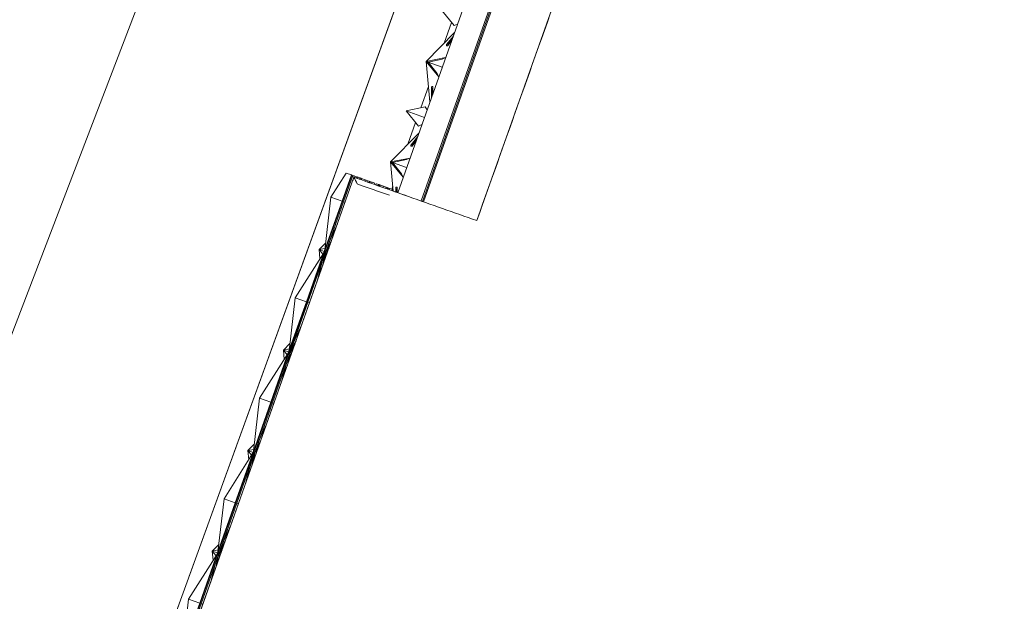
# Model space of a CAD drawing. Header units: inches. Extents: x 424 to 2043, y -237 to 445.
# Tile 957 of 965: x 1528 to 1565, y 147 to 169. Entities that reach past the tile are written whole.
import ezdxf

# ---------------------------------------------------------------- set-up
doc = ezdxf.new("R2010")
doc.units = ezdxf.units.IN
doc.header["$MEASUREMENT"] = 0
for name, color, linetype, lineweight in [('A-FLOR', 192, 'Continuous', 9), ('A-FLOR-HRAL', 11, 'Continuous', 9), ('A-GENM', 13, 'Continuous', 9), ('A-GLAZ-CURT', 52, 'Continuous', 9), ('A-ROOF', 132, 'Continuous', 9), ('A-WALL', 113, 'Continuous', 9)]:
    doc.layers.add(name, color=color, linetype=linetype, lineweight=lineweight)

# ---------------------------------------------------------------- blocks, each defined once
blk = doc.blocks.new('Generic Models 1 - Generic Models 1-135348-Site')
at = {"layer": 'A-GENM'}
for p, q in [((-145.55, 39.819), (-145.831, 39.039)), ((-146.424, 37.385), (-146.712, 36.584)), ((-146.914, 36.02), (-147.212, 35.193)), ((-147.779, 33.612), (-147.823, 33.491))]:
    blk.add_line(p, q, dxfattribs=at)
blk = doc.blocks.new('Family2 - Family2-V1-Site')
at = {"layer": 'A-GLAZ-CURT'}
for p, q in [((-138.242, 65.416), (-139.327, 63.705)), ((-138.242, 65.416), (-139.327, 63.705)), ((-138.225, 65.461), (-138.901, 63.554)), ((-138.879, 63.546), (-138.209, 65.438)), ((-138.844, 63.534), (-138.173, 65.43)), ((-138.227, 65.439), (-138.227, 65.432)), ((-138.222, 65.472), (-138.225, 65.462)), ((-138.198, 65.469), (-138.186, 65.504)), ((-138.167, 65.259), (-138.167, 65.463)), ((-138.495, 64.331), (-138.299, 65.073)), ((-138.276, 64.95), (-138.219, 65.301)), ((-138.227, 65.252), (-138.226, 65.091)), ((-138.208, 65.141), (-138.209, 65.329)), ((-138.901, 63.554), (-139.576, 61.647)), ((-139.56, 61.691), (-139.327, 63.705)), ((-139.56, 61.691), (-139.327, 63.705)), ((-139.549, 61.654), (-138.879, 63.546)), ((-139.516, 61.637), (-138.844, 63.534)), ((-139.327, 63.705), (-138.901, 63.554)), ((-139.327, 63.705), (-138.901, 63.554)), ((-138.879, 63.546), (-138.901, 63.554)), ((-138.844, 63.534), (-138.879, 63.546)), ((-138.844, 63.534), (-138.785, 63.513)), ((-138.844, 63.534), (-138.785, 63.513)), ((-139.075, 62.694), (-139.389, 61.994)), ((-139.296, 62.069), (-139.471, 61.764)), ((-139.558, 61.671), (-139.564, 61.664)), ((-139.532, 61.608), (-139.403, 61.766)), ((-139.48, 61.738), (-139.362, 61.884)), ((-139.344, 61.934), (-139.443, 61.812)), ((-139.576, 61.646), (-139.58, 61.635)), ((-139.572, 61.587), (-139.56, 61.622))]:
    blk.add_line(p, q, dxfattribs=at)
for points, knots in [([(-138.186, 65.504), (-138.188, 65.505), (-138.192, 65.505), (-138.196, 65.504), (-138.199, 65.503), (-138.202, 65.502), (-138.204, 65.5), (-138.207, 65.497), (-138.209, 65.495), (-138.211, 65.492), (-138.214, 65.489), (-138.216, 65.485), (-138.218, 65.481), (-138.22, 65.476), (-138.221, 65.473), (-138.222, 65.472)], [0, 0, 0, 0, 0.0833333, 0.125, 0.1458333, 0.1666667, 0.2083333, 0.2291667, 0.25, 0.2916667, 0.3125, 0.3333333, 0.375, 0.4166667, 0.4293296, 0.4293296, 0.4293296, 0.4293296]), ([(-138.174, 65.428), (-138.173, 65.43), (-138.171, 65.435), (-138.17, 65.441), (-138.168, 65.448), (-138.167, 65.456), (-138.167, 65.462), (-138.167, 65.468), (-138.168, 65.472), (-138.168, 65.477), (-138.169, 65.481), (-138.17, 65.485), (-138.171, 65.488), (-138.173, 65.491), (-138.174, 65.494), (-138.176, 65.497), (-138.18, 65.501), (-138.183, 65.503), (-138.186, 65.504)], [0.4166667, 0.4166667, 0.4166667, 0.4166667, 0.4583333, 0.5, 0.5416667, 0.5833333, 0.625, 0.6666667, 0.6875, 0.7083333, 0.75, 0.7708333, 0.7916667, 0.8333333, 0.8541667, 0.875, 0.9166667, 1, 1, 1, 1]), ([(-139.572, 61.587), (-139.575, 61.588), (-139.578, 61.59), (-139.581, 61.594), (-139.582, 61.597), (-139.583, 61.599), (-139.584, 61.602), (-139.584, 61.606), (-139.585, 61.609), (-139.585, 61.613), (-139.584, 61.617), (-139.584, 61.621), (-139.583, 61.626), (-139.581, 61.631), (-139.58, 61.634), (-139.58, 61.635)], [0, 0, 0, 0, 0.0833333, 0.125, 0.1458333, 0.1666667, 0.2083333, 0.2291667, 0.25, 0.2916667, 0.3125, 0.3333333, 0.375, 0.4166667, 0.4293296, 0.4293296, 0.4293296, 0.4293296]), ([(-139.515, 61.639), (-139.516, 61.637), (-139.517, 61.632), (-139.52, 61.626), (-139.524, 61.62), (-139.527, 61.614), (-139.532, 61.608), (-139.535, 61.604), (-139.538, 61.601), (-139.542, 61.598), (-139.545, 61.595), (-139.548, 61.593), (-139.551, 61.591), (-139.554, 61.589), (-139.557, 61.588), (-139.56, 61.587), (-139.566, 61.586), (-139.57, 61.587), (-139.572, 61.587)], [0.4166667, 0.4166667, 0.4166667, 0.4166667, 0.4583333, 0.5, 0.5416667, 0.5833333, 0.625, 0.6666667, 0.6875, 0.7083333, 0.75, 0.7708333, 0.7916667, 0.8333333, 0.8541667, 0.875, 0.9166667, 1, 1, 1, 1])]:
    blk.add_open_spline(points, degree=3, knots=knots, dxfattribs=at)
blk = doc.blocks.new('Family2 - Family2-V3-Site')
at = {"layer": 'A-GLAZ-CURT'}
for p, q in [((-151.733, 27.307), (-152.408, 25.399)), ((-152.386, 25.392), (-151.716, 27.283)), ((-151.735, 27.285), (-151.734, 27.278)), ((-151.729, 27.318), (-151.732, 27.308)), ((-151.705, 27.315), (-151.693, 27.35)), ((-151.674, 27.105), (-151.675, 27.309)), ((-151.749, 27.262), (-152.834, 25.551)), ((-151.749, 27.262), (-152.834, 25.551)), ((-152.352, 25.379), (-151.68, 27.276)), ((-152.003, 26.176), (-151.807, 26.919)), ((-151.783, 26.796), (-151.726, 27.146)), ((-151.734, 27.098), (-151.734, 26.936)), ((-151.716, 26.987), (-151.716, 27.175)), ((-153.067, 23.537), (-152.834, 25.551)), ((-153.067, 23.537), (-152.834, 25.551)), ((-152.834, 25.551), (-152.408, 25.399)), ((-152.834, 25.551), (-152.408, 25.399)), ((-152.408, 25.399), (-153.083, 23.493)), ((-153.056, 23.499), (-152.386, 25.392)), ((-153.023, 23.483), (-152.352, 25.379)), ((-152.386, 25.392), (-152.408, 25.399)), ((-152.352, 25.379), (-152.386, 25.392)), ((-152.352, 25.379), (-152.292, 25.358)), ((-152.352, 25.379), (-152.292, 25.358)), ((-152.582, 24.54), (-152.897, 23.84)), ((-153.039, 23.453), (-152.91, 23.612)), ((-152.987, 23.584), (-152.869, 23.729)), ((-152.803, 23.915), (-152.978, 23.61)), ((-152.851, 23.78), (-152.951, 23.657)), ((-153.084, 23.492), (-153.087, 23.48)), ((-153.079, 23.433), (-153.067, 23.468)), ((-153.066, 23.516), (-153.071, 23.51))]:
    blk.add_line(p, q, dxfattribs=at)
for points, knots in [([(-151.693, 27.35), (-151.695, 27.351), (-151.699, 27.351), (-151.704, 27.35), (-151.706, 27.349), (-151.709, 27.347), (-151.711, 27.346), (-151.714, 27.343), (-151.716, 27.341), (-151.719, 27.338), (-151.721, 27.335), (-151.723, 27.331), (-151.726, 27.326), (-151.728, 27.322), (-151.729, 27.319), (-151.729, 27.318)], [0, 0, 0, 0, 0.0833333, 0.125, 0.1458333, 0.1666667, 0.2083333, 0.2291667, 0.25, 0.2916667, 0.3125, 0.3333333, 0.375, 0.4166667, 0.4293296, 0.4293296, 0.4293296, 0.4293296]), ([(-151.681, 27.274), (-151.68, 27.276), (-151.679, 27.28), (-151.677, 27.287), (-151.676, 27.294), (-151.675, 27.301), (-151.674, 27.308), (-151.675, 27.314), (-151.675, 27.318), (-151.676, 27.323), (-151.676, 27.327), (-151.678, 27.33), (-151.679, 27.334), (-151.68, 27.337), (-151.682, 27.34), (-151.684, 27.343), (-151.687, 27.347), (-151.69, 27.349), (-151.693, 27.35)], [0.4166667, 0.4166667, 0.4166667, 0.4166667, 0.4583333, 0.5, 0.5416667, 0.5833333, 0.625, 0.6666667, 0.6875, 0.7083333, 0.75, 0.7708333, 0.7916667, 0.8333333, 0.8541667, 0.875, 0.9166667, 1, 1, 1, 1]), ([(-153.079, 23.433), (-153.082, 23.434), (-153.085, 23.436), (-153.088, 23.44), (-153.089, 23.442), (-153.09, 23.445), (-153.091, 23.448), (-153.092, 23.452), (-153.092, 23.455), (-153.092, 23.459), (-153.092, 23.463), (-153.091, 23.467), (-153.09, 23.472), (-153.089, 23.477), (-153.088, 23.48), (-153.087, 23.48)], [0, 0, 0, 0, 0.0833333, 0.125, 0.1458333, 0.1666667, 0.2083333, 0.2291667, 0.25, 0.2916667, 0.3125, 0.3333333, 0.375, 0.4166667, 0.4293296, 0.4293296, 0.4293296, 0.4293296]), ([(-153.022, 23.485), (-153.023, 23.483), (-153.025, 23.478), (-153.028, 23.472), (-153.031, 23.466), (-153.035, 23.46), (-153.039, 23.454), (-153.043, 23.45), (-153.046, 23.447), (-153.049, 23.444), (-153.052, 23.441), (-153.055, 23.439), (-153.058, 23.437), (-153.062, 23.435), (-153.065, 23.434), (-153.068, 23.433), (-153.073, 23.432), (-153.077, 23.432), (-153.079, 23.433)], [0.4166667, 0.4166667, 0.4166667, 0.4166667, 0.4583333, 0.5, 0.5416667, 0.5833333, 0.625, 0.6666667, 0.6875, 0.7083333, 0.75, 0.7708333, 0.7916667, 0.8333333, 0.8541667, 0.875, 0.9166667, 1, 1, 1, 1])]:
    blk.add_open_spline(points, degree=3, knots=knots, dxfattribs=at)
blk = doc.blocks.new('Family2 - Family2-V4-Site')
at = {"layer": 'A-GLAZ-CURT'}
for p, q in [((-153.1, 23.446), (-154.185, 21.735)), ((-153.1, 23.446), (-154.185, 21.735)), ((-153.084, 23.492), (-153.759, 21.584)), ((-153.737, 21.576), (-153.067, 23.468)), ((-153.702, 21.564), (-153.031, 23.46)), ((-153.134, 22.98), (-153.077, 23.331)), ((-153.085, 23.47), (-153.085, 23.462)), ((-153.085, 23.282), (-153.084, 23.121)), ((-153.08, 23.503), (-153.083, 23.493)), ((-153.066, 23.172), (-153.067, 23.359)), ((-153.056, 23.499), (-153.044, 23.534)), ((-153.025, 23.289), (-153.025, 23.494)), ((-153.353, 22.361), (-153.157, 23.103)), ((-154.418, 19.722), (-154.185, 21.735)), ((-154.418, 19.722), (-154.185, 21.735)), ((-154.185, 21.735), (-153.759, 21.584)), ((-154.185, 21.735), (-153.759, 21.584)), ((-153.759, 21.584), (-154.434, 19.677)), ((-154.407, 19.684), (-153.737, 21.576)), ((-154.374, 19.667), (-153.702, 21.564)), ((-153.737, 21.576), (-153.759, 21.584)), ((-153.702, 21.564), (-153.737, 21.576)), ((-153.702, 21.564), (-153.643, 21.543)), ((-153.702, 21.564), (-153.643, 21.543)), ((-153.933, 20.725), (-154.247, 20.024)), ((-154.338, 19.768), (-154.22, 19.914)), ((-154.154, 20.099), (-154.329, 19.794)), ((-154.202, 19.965), (-154.302, 19.842)), ((-154.434, 19.676), (-154.438, 19.665)), ((-154.43, 19.618), (-154.418, 19.653)), ((-154.416, 19.701), (-154.422, 19.694)), ((-154.39, 19.638), (-154.261, 19.797))]:
    blk.add_line(p, q, dxfattribs=at)
for points, knots in [([(-153.044, 23.534), (-153.046, 23.535), (-153.05, 23.536), (-153.054, 23.535), (-153.057, 23.533), (-153.06, 23.532), (-153.062, 23.53), (-153.065, 23.528), (-153.067, 23.525), (-153.069, 23.522), (-153.072, 23.519), (-153.074, 23.516), (-153.076, 23.511), (-153.078, 23.506), (-153.079, 23.503), (-153.08, 23.503)], [0, 0, 0, 0, 0.0833333, 0.125, 0.1458333, 0.1666667, 0.2083333, 0.2291667, 0.25, 0.2916667, 0.3125, 0.3333333, 0.375, 0.4166667, 0.4293296, 0.4293296, 0.4293296, 0.4293296]), ([(-153.032, 23.458), (-153.031, 23.461), (-153.029, 23.465), (-153.028, 23.472), (-153.026, 23.479), (-153.025, 23.486), (-153.025, 23.493), (-153.025, 23.499), (-153.026, 23.503), (-153.026, 23.507), (-153.027, 23.511), (-153.028, 23.515), (-153.029, 23.519), (-153.031, 23.522), (-153.033, 23.525), (-153.034, 23.527), (-153.038, 23.531), (-153.041, 23.534), (-153.044, 23.534)], [0.4166667, 0.4166667, 0.4166667, 0.4166667, 0.4583333, 0.5, 0.5416667, 0.5833333, 0.625, 0.6666667, 0.6875, 0.7083333, 0.75, 0.7708333, 0.7916667, 0.8333333, 0.8541667, 0.875, 0.9166667, 1, 1, 1, 1]), ([(-154.43, 19.618), (-154.433, 19.619), (-154.436, 19.621), (-154.439, 19.624), (-154.44, 19.627), (-154.441, 19.63), (-154.442, 19.633), (-154.442, 19.636), (-154.443, 19.64), (-154.443, 19.643), (-154.442, 19.647), (-154.442, 19.651), (-154.441, 19.657), (-154.439, 19.662), (-154.438, 19.664), (-154.438, 19.665)], [0, 0, 0, 0, 0.0833333, 0.125, 0.1458333, 0.1666667, 0.2083333, 0.2291667, 0.25, 0.2916667, 0.3125, 0.3333333, 0.375, 0.4166667, 0.4293296, 0.4293296, 0.4293296, 0.4293296]), ([(-154.373, 19.669), (-154.374, 19.667), (-154.375, 19.663), (-154.378, 19.656), (-154.382, 19.65), (-154.386, 19.644), (-154.39, 19.639), (-154.393, 19.634), (-154.396, 19.631), (-154.4, 19.628), (-154.403, 19.626), (-154.406, 19.623), (-154.409, 19.621), (-154.412, 19.62), (-154.415, 19.618), (-154.419, 19.617), (-154.424, 19.616), (-154.428, 19.617), (-154.43, 19.618)], [0.4166667, 0.4166667, 0.4166667, 0.4166667, 0.4583333, 0.5, 0.5416667, 0.5833333, 0.625, 0.6666667, 0.6875, 0.7083333, 0.75, 0.7708333, 0.7916667, 0.8333333, 0.8541667, 0.875, 0.9166667, 1, 1, 1, 1])]:
    blk.add_open_spline(points, degree=3, knots=knots, dxfattribs=at)
blk = doc.blocks.new('Family2 - Family2-V5-Site')
at = {"layer": 'A-GLAZ-CURT'}
for p, q in [((-138.178, 65.781), (-138.423, 65.531)), ((-138.178, 65.781), (-138.423, 65.531)), ((-138.201, 65.575), (-138.423, 65.531)), ((-138.423, 65.531), (-138.201, 65.575)), ((-138.279, 65.356), (-138.423, 65.531)), ((-138.423, 65.531), (-138.227, 65.462)), ((-138.423, 65.531), (-138.227, 65.462)), ((-138.423, 65.531), (-138.279, 65.356)), ((-138.39, 65.182), (-138.423, 65.531)), ((-138.39, 65.182), (-138.423, 65.531)), ((-138.208, 65.486), (-138.227, 65.462)), ((-138.227, 65.462), (-138.227, 65.432)), ((-138.209, 65.455), (-138.198, 65.469)), ((-138.209, 65.438), (-138.209, 65.455)), ((-138.168, 65.44), (-138.11, 65.42)), ((-138.168, 65.44), (-138.11, 65.42)), ((-138.167, 65.441), (-138.052, 65.582)), ((-138.167, 65.259), (-138.167, 65.441)), ((-138.129, 65.554), (-138.011, 65.699)), ((-138.128, 65.489), (-138.078, 65.51)), ((-137.993, 65.75), (-138.093, 65.627)), ((-138.227, 65.252), (-138.226, 65.091)), ((-138.208, 65.141), (-138.209, 65.329)), ((-138.167, 65.377), (-138.142, 65.329))]:
    blk.add_line(p, q, dxfattribs=at)
for points, knots in [([(-138.227, 65.462), (-138.227, 65.462), (-138.227, 65.462), (-138.227, 65.462), (-138.227, 65.462), (-138.227, 65.462), (-138.226, 65.462), (-138.225, 65.461), (-138.224, 65.461), (-138.223, 65.46), (-138.222, 65.46), (-138.22, 65.459), (-138.218, 65.459), (-138.215, 65.458), (-138.211, 65.456), (-138.209, 65.455)], [-0.4166667, -0.4166667, -0.4166667, -0.4166667, -0.3958333, -0.375, -0.3333333, -0.3125, -0.2916667, -0.25, -0.2291667, -0.2083333, -0.1666667, -0.1458333, -0.125, -0.0833333, 0, 0, 0, 0]), ([(-138.209, 65.455), (-138.207, 65.455), (-138.203, 65.453), (-138.198, 65.452), (-138.196, 65.451), (-138.193, 65.45), (-138.19, 65.449), (-138.188, 65.448), (-138.185, 65.447), (-138.183, 65.446), (-138.181, 65.445), (-138.179, 65.445), (-138.177, 65.444), (-138.175, 65.443), (-138.173, 65.443), (-138.171, 65.442), (-138.17, 65.441), (-138.168, 65.441), (-138.168, 65.441), (-138.167, 65.441), (-138.167, 65.441), (-138.167, 65.441), (-138.167, 65.441)], [-1, -1, -1, -1, -0.9166667, -0.875, -0.8541667, -0.8333333, -0.7916667, -0.7708333, -0.75, -0.7083333, -0.6875, -0.6666667, -0.625, -0.6041667, -0.5833333, -0.5416667, -0.5, -0.4583333, -0.4166667, -0.3958333, -0.375, -0.3333333, -0.3333333, -0.3333333, -0.3333333])]:
    blk.add_open_spline(points, degree=3, knots=knots, dxfattribs=at)
blk = doc.blocks.new('Family2 - Family2-V6-Site')
at = {"layer": 'A-GLAZ-CURT'}
for p, q in [((-153.036, 23.811), (-153.281, 23.561)), ((-153.036, 23.811), (-153.281, 23.561)), ((-153.06, 23.605), (-153.281, 23.561)), ((-153.281, 23.561), (-153.06, 23.605)), ((-153.137, 23.387), (-153.281, 23.561)), ((-153.281, 23.561), (-153.085, 23.492)), ((-153.281, 23.561), (-153.085, 23.492)), ((-153.281, 23.561), (-153.137, 23.387)), ((-153.248, 23.213), (-153.281, 23.561)), ((-153.248, 23.213), (-153.281, 23.561)), ((-153.025, 23.471), (-152.91, 23.612)), ((-152.987, 23.584), (-152.869, 23.729)), ((-152.851, 23.78), (-152.951, 23.657)), ((-153.066, 23.516), (-153.085, 23.492)), ((-153.085, 23.492), (-153.085, 23.462)), ((-153.085, 23.282), (-153.084, 23.121)), ((-153.067, 23.486), (-153.056, 23.499)), ((-153.067, 23.468), (-153.067, 23.486)), ((-153.066, 23.172), (-153.067, 23.359)), ((-153.026, 23.471), (-152.968, 23.45)), ((-153.026, 23.471), (-152.968, 23.45)), ((-153.025, 23.289), (-153.025, 23.471)), ((-153.025, 23.408), (-153, 23.36)), ((-152.986, 23.519), (-152.936, 23.54))]:
    blk.add_line(p, q, dxfattribs=at)
for points, knots in [([(-153.085, 23.492), (-153.085, 23.492), (-153.085, 23.492), (-153.085, 23.492), (-153.085, 23.492), (-153.085, 23.492), (-153.084, 23.492), (-153.083, 23.492), (-153.082, 23.491), (-153.081, 23.491), (-153.08, 23.49), (-153.078, 23.49), (-153.076, 23.489), (-153.073, 23.488), (-153.07, 23.487), (-153.067, 23.486)], [-0.4166667, -0.4166667, -0.4166667, -0.4166667, -0.3958333, -0.375, -0.3333333, -0.3125, -0.2916667, -0.25, -0.2291667, -0.2083333, -0.1666667, -0.1458333, -0.125, -0.0833333, 0, 0, 0, 0]), ([(-153.067, 23.486), (-153.065, 23.485), (-153.061, 23.484), (-153.056, 23.482), (-153.054, 23.481), (-153.051, 23.48), (-153.049, 23.479), (-153.046, 23.478), (-153.044, 23.477), (-153.041, 23.477), (-153.039, 23.476), (-153.037, 23.475), (-153.035, 23.474), (-153.033, 23.474), (-153.031, 23.473), (-153.029, 23.472), (-153.028, 23.472), (-153.026, 23.471), (-153.026, 23.471), (-153.025, 23.471), (-153.025, 23.471), (-153.025, 23.471), (-153.025, 23.471)], [-1, -1, -1, -1, -0.9166667, -0.875, -0.8541667, -0.8333333, -0.7916667, -0.7708333, -0.75, -0.7083333, -0.6875, -0.6666667, -0.625, -0.6041667, -0.5833333, -0.5416667, -0.5, -0.4583333, -0.4166667, -0.3958333, -0.375, -0.3333333, -0.3333333, -0.3333333, -0.3333333])]:
    blk.add_open_spline(points, degree=3, knots=knots, dxfattribs=at)
blk = doc.blocks.new('Generic Models 7 - Generic Models 7-166682-Site')
at = {"layer": 'A-GENM'}
blk.add_line((-140.703, 59.664), (-161.37, 2.634), dxfattribs=at)
blk = doc.blocks.new('Generic Models 8 - Generic Models 8-168006-Site')
at = {"layer": 'A-GENM'}
for p, q in [((-114.68, 152.015), (-189.122, -42.095)), ((-178.145, -43.658), (-140.703, 59.664))]:
    blk.add_line(p, q, dxfattribs=at)
blk = doc.blocks.new('Generic Models 9 - Generic Models 9-169069-Site')
at = {"layer": 'A-GENM'}
blk.add_line((-189.122, -42.095), (-114.68, 152.015), dxfattribs=at)
blk = doc.blocks.new('Railing - Railing-202406-Site')
at = {"layer": 'A-FLOR-HRAL'}
for p, q in [((-138.644, 55.647), (-146.653, 33.023)), ((-146.616, 33.009), (-138.606, 55.633))]:
    blk.add_line(p, q, dxfattribs=at)

msp = doc.modelspace()

# ---------------------------------------------------------------- linework, layer by layer
at = {"layer": 'A-FLOR'}
msp.add_line((1550.817, 184.945), (1542.807, 162.32), dxfattribs=at)
at = {"layer": 'A-GLAZ-CURT'}
for p, q in [((1544.056, 168.981), (1543.595, 169.556)), ((1544.186, 169.035), (1544.056, 168.981)), ((1544.073, 168.717), (1542.996, 167.62)), ((1544.073, 168.717), (1542.996, 167.62)), ((1544.021, 168.57), (1543.775, 168.268)), ((1544.021, 168.57), (1543.775, 168.268)), ((1543.808, 168.279), (1544.003, 168.519)), ((1543.808, 168.279), (1544.003, 168.519)), ((1543.817, 168.224), (1543.962, 168.402)), ((1543.817, 168.224), (1543.962, 168.402)), ((1542.996, 167.62), (1543.737, 167.766)), ((1543.737, 167.766), (1542.996, 167.62)), ((1543.144, 166.091), (1542.996, 167.62)), ((1542.996, 167.62), (1543.478, 167.036)), ((1543.144, 166.091), (1542.996, 167.62)), ((1542.996, 167.62), (1543.073, 167.593)), ((1543.478, 167.036), (1542.996, 167.62)), ((1542.996, 167.62), (1543.073, 167.593)), ((1543.073, 167.593), (1543.606, 167.709)), ((1543.073, 167.593), (1543.608, 167.404)), ((1543.073, 167.593), (1543.608, 167.404)), ((1543.073, 167.593), (1543.413, 167.165)), ((1543.606, 167.709), (1543.736, 167.763)), ((1543.413, 167.165), (1543.48, 167.04)), ((1543.195, 166.627), (1543.196, 166.237)), ((1543.195, 166.627), (1543.196, 166.237)), ((1543.214, 166.288), (1543.213, 166.598)), ((1543.214, 166.288), (1543.213, 166.598)), ((1543.255, 166.406), (1543.254, 166.636)), ((1543.255, 166.406), (1543.254, 166.636)), ((1542.966, 165.9), (1542.245, 165.74)), ((1542.245, 165.74), (1542.933, 165.496)), ((1542.706, 165.166), (1542.245, 165.74)), ((1542.245, 165.74), (1542.933, 165.496)), ((1543.032, 165.776), (1542.966, 165.9)), ((1542.835, 165.22), (1542.706, 165.166)), ((1542.723, 164.901), (1541.645, 163.805)), ((1542.723, 164.901), (1541.645, 163.805)), ((1542.671, 164.755), (1542.425, 164.453)), ((1542.671, 164.755), (1542.425, 164.453)), ((1542.457, 164.464), (1542.653, 164.704)), ((1542.457, 164.464), (1542.653, 164.704)), ((1542.466, 164.408), (1542.611, 164.587)), ((1542.466, 164.408), (1542.611, 164.587)), ((1541.645, 163.805), (1542.386, 163.951)), ((1542.386, 163.951), (1541.645, 163.805)), ((1541.752, 162.694), (1541.645, 163.805)), ((1541.645, 163.805), (1542.127, 163.22)), ((1541.752, 162.694), (1541.645, 163.805)), ((1541.645, 163.805), (1541.722, 163.778)), ((1542.127, 163.22), (1541.645, 163.805)), ((1541.645, 163.805), (1541.722, 163.778)), ((1541.722, 163.778), (1542.255, 163.894)), ((1541.722, 163.778), (1542.258, 163.588)), ((1541.722, 163.778), (1542.258, 163.588)), ((1541.722, 163.778), (1542.063, 163.349)), ((1542.255, 163.894), (1542.385, 163.948)), ((1539.964, 163.381), (1539.38, 162.461)), ((1539.964, 163.381), (1539.38, 162.461)), ((1540.16, 163.311), (1539.806, 162.31)), ((1539.828, 162.302), (1540.183, 163.304)), ((1540.161, 163.311), (1539.964, 163.381)), ((1540.183, 163.304), (1540.16, 163.311)), ((1540.217, 163.291), (1540.183, 163.304)), ((1542.063, 163.349), (1542.129, 163.225)), ((1539.862, 162.29), (1540.217, 163.291)), ((1540.211, 163.087), (1540.261, 163.276)), ((1540.261, 163.276), (1540.217, 163.291)), ((1540.355, 163.243), (1540.261, 163.276)), ((1540.347, 163.192), (1540.355, 163.243)), ((1540.391, 163.176), (1540.385, 163.232)), ((1540.391, 163.176), (1540.385, 163.232)), ((1540.385, 163.232), (1540.482, 163.197)), ((1540.482, 163.198), (1540.482, 163.144)), ((1540.482, 163.198), (1540.482, 163.144)), ((1540.5, 163.137), (1540.5, 163.191)), ((1540.5, 163.137), (1540.5, 163.191)), ((1540.542, 163.122), (1540.542, 163.176)), ((1540.542, 163.122), (1540.542, 163.176)), ((1540.542, 163.176), (1540.686, 163.125)), ((1540.686, 163.125), (1540.678, 163.074)), ((1540.686, 163.125), (1540.789, 163.089)), ((1540.789, 163.089), (1540.776, 163.039)), ((1540.789, 163.089), (1540.841, 163.07)), ((1540.841, 163.07), (1540.824, 163.022)), ((1540.841, 163.07), (1540.824, 163.022)), ((1540.863, 163.062), (1540.841, 163.07)), ((1540.863, 163.062), (1540.841, 163.07)), ((1540.847, 163.015), (1540.863, 163.062)), ((1540.847, 163.015), (1540.863, 163.062)), ((1540.898, 163.05), (1540.863, 163.062)), ((1540.898, 163.05), (1540.863, 163.062)), ((1540.881, 163.002), (1540.898, 163.05)), ((1540.881, 163.002), (1540.898, 163.05)), ((1540.898, 163.05), (1540.95, 163.032)), ((1540.95, 163.032), (1540.929, 162.985)), ((1540.95, 163.032), (1541.055, 162.995)), ((1541.055, 162.995), (1541.03, 162.95)), ((1541.111, 162.975), (1541.072, 162.935)), ((1541.111, 162.975), (1541.072, 162.935)), ((1541.197, 162.944), (1541.111, 162.975)), ((1541.197, 162.944), (1541.163, 162.902)), ((1541.197, 162.944), (1541.163, 162.902)), ((1541.181, 162.896), (1541.215, 162.938)), ((1541.181, 162.896), (1541.215, 162.938)), ((1541.223, 162.881), (1541.257, 162.923)), ((1541.223, 162.881), (1541.257, 162.923)), ((1541.383, 162.879), (1541.257, 162.923)), ((1541.357, 162.834), (1541.383, 162.879)), ((1541.478, 162.845), (1541.383, 162.879)), ((1541.457, 162.798), (1541.478, 162.845)), ((1541.522, 162.829), (1541.478, 162.845)), ((1541.522, 162.829), (1541.505, 162.781)), ((1541.522, 162.829), (1541.505, 162.781)), ((1541.544, 162.821), (1541.522, 162.829)), ((1541.544, 162.821), (1541.522, 162.829)), ((1541.527, 162.774), (1541.544, 162.821)), ((1541.527, 162.774), (1541.544, 162.821)), ((1541.579, 162.809), (1541.544, 162.821)), ((1541.579, 162.809), (1541.544, 162.821)), ((1541.562, 162.761), (1541.579, 162.809)), ((1541.562, 162.761), (1541.579, 162.809)), ((1541.623, 162.794), (1541.579, 162.809)), ((1541.61, 162.744), (1541.623, 162.794)), ((1541.717, 162.76), (1541.623, 162.794)), ((1541.709, 162.709), (1541.717, 162.76)), ((1541.844, 162.812), (1541.844, 162.661)), ((1541.844, 162.812), (1541.844, 162.661)), ((1541.862, 162.655), (1541.862, 162.783)), ((1541.862, 162.655), (1541.862, 162.783)), ((1541.904, 162.64), (1541.904, 162.82)), ((1541.904, 162.64), (1541.904, 162.82)), ((1539.806, 162.31), (1539.131, 160.403)), ((1539.147, 160.447), (1539.38, 162.461)), ((1539.147, 160.447), (1539.38, 162.461)), ((1539.158, 160.41), (1539.828, 162.302)), ((1539.191, 160.393), (1539.862, 162.29)), ((1539.38, 162.461), (1539.806, 162.31)), ((1539.38, 162.461), (1539.806, 162.31)), ((1539.828, 162.302), (1539.806, 162.31)), ((1539.862, 162.29), (1539.828, 162.302)), ((1539.862, 162.29), (1539.922, 162.269)), ((1539.862, 162.29), (1539.922, 162.269)), ((1539.632, 161.451), (1539.317, 160.75)), ((1539.411, 160.825), (1539.236, 160.52)), ((1539.363, 160.691), (1539.263, 160.568)), ((1539.13, 160.402), (1539.127, 160.391)), ((1539.135, 160.343), (1539.147, 160.378)), ((1539.148, 160.427), (1539.143, 160.42)), ((1539.175, 160.364), (1539.304, 160.522)), ((1539.227, 160.494), (1539.345, 160.64))]:
    msp.add_line(p, q, dxfattribs=at)
at = {"layer": 'A-GLAZ-CURT', "flags": 128}
for points in [[(1543.784, 168.213), (1543.778, 168.216), (1543.773, 168.22), (1543.77, 168.226), (1543.767, 168.233), (1543.766, 168.24), (1543.767, 168.248), (1543.768, 168.256), (1543.772, 168.263), (1543.776, 168.269), (1543.782, 168.274), (1543.788, 168.278), (1543.795, 168.28), (1543.801, 168.28), (1543.808, 168.279)], [(1543.784, 168.213), (1543.778, 168.216), (1543.773, 168.22), (1543.77, 168.226), (1543.767, 168.233), (1543.766, 168.24), (1543.767, 168.248), (1543.768, 168.256), (1543.772, 168.263), (1543.776, 168.269), (1543.782, 168.274), (1543.788, 168.278), (1543.795, 168.28), (1543.801, 168.28), (1543.808, 168.279)], [(1543.808, 168.279), (1543.814, 168.276), (1543.819, 168.272), (1543.822, 168.266), (1543.825, 168.259), (1543.826, 168.251), (1543.826, 168.244), (1543.824, 168.236), (1543.82, 168.229), (1543.816, 168.223), (1543.81, 168.218), (1543.804, 168.214), (1543.797, 168.212), (1543.791, 168.211), (1543.784, 168.213)], [(1543.808, 168.279), (1543.814, 168.276), (1543.819, 168.272), (1543.822, 168.266), (1543.825, 168.259), (1543.826, 168.251), (1543.826, 168.244), (1543.824, 168.236), (1543.82, 168.229), (1543.816, 168.223), (1543.81, 168.218), (1543.804, 168.214), (1543.797, 168.212), (1543.791, 168.211), (1543.784, 168.213)], [(1543.213, 166.598), (1543.207, 166.601), (1543.202, 166.606), (1543.198, 166.611), (1543.196, 166.618), (1543.195, 166.626), (1543.195, 166.633), (1543.197, 166.641), (1543.2, 166.648), (1543.205, 166.655), (1543.21, 166.66), (1543.216, 166.663), (1543.223, 166.666), (1543.23, 166.666), (1543.236, 166.665)], [(1543.213, 166.598), (1543.207, 166.601), (1543.202, 166.606), (1543.198, 166.611), (1543.196, 166.618), (1543.195, 166.626), (1543.195, 166.633), (1543.197, 166.641), (1543.2, 166.648), (1543.205, 166.655), (1543.21, 166.66), (1543.216, 166.663), (1543.223, 166.666), (1543.23, 166.666), (1543.236, 166.665)], [(1543.236, 166.665), (1543.242, 166.662), (1543.247, 166.657), (1543.251, 166.651), (1543.253, 166.644), (1543.254, 166.637), (1543.254, 166.629), (1543.252, 166.622), (1543.249, 166.614), (1543.244, 166.608), (1543.239, 166.603), (1543.232, 166.599), (1543.226, 166.597), (1543.219, 166.597), (1543.213, 166.598)], [(1543.236, 166.665), (1543.242, 166.662), (1543.247, 166.657), (1543.251, 166.651), (1543.253, 166.644), (1543.254, 166.637), (1543.254, 166.629), (1543.252, 166.622), (1543.249, 166.614), (1543.244, 166.608), (1543.239, 166.603), (1543.232, 166.599), (1543.226, 166.597), (1543.219, 166.597), (1543.213, 166.598)], [(1542.434, 164.397), (1542.428, 164.4), (1542.423, 164.405), (1542.419, 164.411), (1542.416, 164.417), (1542.415, 164.425), (1542.416, 164.433), (1542.418, 164.44), (1542.421, 164.447), (1542.426, 164.454), (1542.431, 164.459), (1542.437, 164.463), (1542.444, 164.465), (1542.451, 164.465), (1542.457, 164.464)], [(1542.434, 164.397), (1542.428, 164.4), (1542.423, 164.405), (1542.419, 164.411), (1542.416, 164.417), (1542.415, 164.425), (1542.416, 164.433), (1542.418, 164.44), (1542.421, 164.447), (1542.426, 164.454), (1542.431, 164.459), (1542.437, 164.463), (1542.444, 164.465), (1542.451, 164.465), (1542.457, 164.464)], [(1542.457, 164.464), (1542.463, 164.461), (1542.468, 164.456), (1542.472, 164.45), (1542.474, 164.444), (1542.475, 164.436), (1542.475, 164.428), (1542.473, 164.421), (1542.47, 164.414), (1542.465, 164.407), (1542.46, 164.402), (1542.453, 164.398), (1542.447, 164.396), (1542.44, 164.396), (1542.434, 164.397)], [(1542.457, 164.464), (1542.463, 164.461), (1542.468, 164.456), (1542.472, 164.45), (1542.474, 164.444), (1542.475, 164.436), (1542.475, 164.428), (1542.473, 164.421), (1542.47, 164.414), (1542.465, 164.407), (1542.46, 164.402), (1542.453, 164.398), (1542.447, 164.396), (1542.44, 164.396), (1542.434, 164.397)], [(1540.5, 163.191), (1540.495, 163.193), (1540.491, 163.194), (1540.488, 163.196), (1540.485, 163.197), (1540.483, 163.197), (1540.482, 163.197), (1540.482, 163.198)], [(1540.5, 163.191), (1540.495, 163.193), (1540.491, 163.194), (1540.488, 163.196), (1540.485, 163.197), (1540.483, 163.197), (1540.482, 163.197), (1540.482, 163.198)], [(1540.542, 163.176), (1540.542, 163.176), (1540.541, 163.177), (1540.539, 163.178), (1540.535, 163.179), (1540.532, 163.18), (1540.527, 163.182), (1540.522, 163.183), (1540.517, 163.185), (1540.511, 163.187), (1540.506, 163.189), (1540.5, 163.191)], [(1540.542, 163.176), (1540.542, 163.176), (1540.541, 163.177), (1540.539, 163.178), (1540.535, 163.179), (1540.532, 163.18), (1540.527, 163.182), (1540.522, 163.183), (1540.517, 163.185), (1540.511, 163.187), (1540.506, 163.189), (1540.5, 163.191)], [(1541.215, 162.938), (1541.211, 162.94), (1541.206, 162.941), (1541.203, 162.942), (1541.2, 162.943), (1541.198, 162.944), (1541.197, 162.944), (1541.197, 162.944)], [(1541.215, 162.938), (1541.211, 162.94), (1541.206, 162.941), (1541.203, 162.942), (1541.2, 162.943), (1541.198, 162.944), (1541.197, 162.944), (1541.197, 162.944)], [(1541.257, 162.923), (1541.257, 162.923), (1541.256, 162.924), (1541.254, 162.924), (1541.251, 162.925), (1541.247, 162.927), (1541.242, 162.928), (1541.237, 162.93), (1541.232, 162.932), (1541.226, 162.934), (1541.221, 162.936), (1541.215, 162.938)], [(1541.257, 162.923), (1541.257, 162.923), (1541.256, 162.924), (1541.254, 162.924), (1541.251, 162.925), (1541.247, 162.927), (1541.242, 162.928), (1541.237, 162.93), (1541.232, 162.932), (1541.226, 162.934), (1541.221, 162.936), (1541.215, 162.938)], [(1541.862, 162.783), (1541.856, 162.786), (1541.851, 162.79), (1541.847, 162.796), (1541.845, 162.803), (1541.844, 162.81), (1541.844, 162.818), (1541.846, 162.826), (1541.849, 162.833), (1541.854, 162.839), (1541.86, 162.844), (1541.866, 162.848), (1541.872, 162.85), (1541.879, 162.85), (1541.886, 162.849)], [(1541.862, 162.783), (1541.856, 162.786), (1541.851, 162.79), (1541.847, 162.796), (1541.845, 162.803), (1541.844, 162.81), (1541.844, 162.818), (1541.846, 162.826), (1541.849, 162.833), (1541.854, 162.839), (1541.86, 162.844), (1541.866, 162.848), (1541.872, 162.85), (1541.879, 162.85), (1541.886, 162.849)], [(1541.886, 162.849), (1541.891, 162.846), (1541.896, 162.842), (1541.9, 162.836), (1541.903, 162.829), (1541.904, 162.822), (1541.903, 162.814), (1541.901, 162.806), (1541.898, 162.799), (1541.894, 162.793), (1541.888, 162.788), (1541.882, 162.784), (1541.875, 162.782), (1541.868, 162.781), (1541.862, 162.783)], [(1541.886, 162.849), (1541.891, 162.846), (1541.896, 162.842), (1541.9, 162.836), (1541.903, 162.829), (1541.904, 162.822), (1541.903, 162.814), (1541.901, 162.806), (1541.898, 162.799), (1541.894, 162.793), (1541.888, 162.788), (1541.882, 162.784), (1541.875, 162.782), (1541.868, 162.781), (1541.862, 162.783)]]:
    msp.add_lwpolyline(points, dxfattribs=at)
at = {"layer": 'A-GLAZ-CURT'}
for points, knots in [([(1539.135, 160.343), (1539.132, 160.344), (1539.129, 160.346), (1539.126, 160.35), (1539.125, 160.353), (1539.124, 160.355), (1539.123, 160.359), (1539.122, 160.362), (1539.122, 160.365), (1539.122, 160.369), (1539.122, 160.373), (1539.123, 160.377), (1539.124, 160.382), (1539.125, 160.387), (1539.126, 160.39), (1539.127, 160.391)], [0, 0, 0, 0, 0.0833333, 0.125, 0.1458333, 0.1666667, 0.2083333, 0.2291667, 0.25, 0.2916667, 0.3125, 0.3333333, 0.375, 0.4166667, 0.4293296, 0.4293296, 0.4293296, 0.4293296]), ([(1539.192, 160.395), (1539.191, 160.393), (1539.189, 160.389), (1539.186, 160.382), (1539.183, 160.376), (1539.179, 160.37), (1539.175, 160.364), (1539.171, 160.36), (1539.168, 160.357), (1539.165, 160.354), (1539.162, 160.351), (1539.159, 160.349), (1539.156, 160.347), (1539.152, 160.345), (1539.149, 160.344), (1539.146, 160.343), (1539.141, 160.342), (1539.137, 160.343), (1539.135, 160.343)], [0.4166667, 0.4166667, 0.4166667, 0.4166667, 0.4583333, 0.5, 0.5416667, 0.5833333, 0.625, 0.6666667, 0.6875, 0.7083333, 0.75, 0.7708333, 0.7916667, 0.8333333, 0.8541667, 0.875, 0.9166667, 1, 1, 1, 1])]:
    msp.add_open_spline(points, degree=3, knots=knots, dxfattribs=at)
at = {"layer": 'A-ROOF', "flags": 128}
msp.add_lwpolyline([(1540.259, 163.222), (1538.721, 158.877), (1537.183, 154.532), (1535.644, 150.186), (1534.106, 145.841), (1532.568, 141.496), (1531.029, 137.15), (1529.491, 132.805), (1527.953, 128.46), (1526.414, 124.114)], dxfattribs=at)
at = {"layer": 'A-ROOF'}
for points, knots in [([(1552.962, 184.185), (1551.77, 180.835), (1549.089, 173.298), (1546.407, 165.761), (1544.918, 161.573)], [0, 0, 0, 0, 0.444444, 1, 1, 1, 1]), ([(1544.918, 161.573), (1544.055, 161.879), (1542.675, 162.367), (1541.295, 162.856), (1540.777, 163.039)], [-1, -1, -1, -1, -0.4444444, -0.1111111, -0.1111111, -0.1111111, -0.1111111])]:
    msp.add_open_spline(points, degree=3, knots=knots, dxfattribs=at)
msp.add_open_spline([(1540.777, 163.039), (1540.604, 163.1), (1540.432, 163.161), (1540.259, 163.222)], degree=3, dxfattribs=at)
at = {"layer": 'A-WALL'}
for p, q in [((1541.92, 162.635), (1549.929, 185.259)), ((1526.414, 124.114), (1540.259, 163.222))]:
    msp.add_line(p, q, dxfattribs=at)
at = {"layer": 'A-WALL', "flags": 128}
msp.add_lwpolyline([(1540.259, 163.222), (1540.29, 163.158), (1540.322, 163.094), (1540.353, 163.03), (1540.384, 162.966)], dxfattribs=at)
at = {"layer": 'A-WALL'}
for points in [[(1544.918, 161.573), (1546.109, 164.923), (1548.791, 172.461), (1551.472, 179.998), (1552.962, 184.185)], [(1540.259, 163.222), (1540.95, 162.978), (1542.502, 162.428), (1544.055, 161.879), (1544.918, 161.573)]]:
    msp.add_open_spline(points, degree=3, knots=[0, 0, 0, 0, 0.444444, 1, 1, 1, 1], dxfattribs=at)
msp.add_open_spline([(1541.603, 162.535), (1541.196, 162.679), (1540.79, 162.822), (1540.384, 162.966)], degree=3, dxfattribs=at)

# ---------------------------------------------------------------- block references
at = {"layer": 'A-FLOR-HRAL'}
msp.add_blockref('Railing - Railing-202406-Site', (1689.513, 129.279), dxfattribs=at)
at = {"layer": 'A-GENM'}
for name in ['Generic Models 9 - Generic Models 9-169069-Site', 'Generic Models 8 - Generic Models 8-168006-Site', 'Generic Models 7 - Generic Models 7-166682-Site', 'Generic Models 1 - Generic Models 1-135348-Site']:
    msp.add_blockref(name, (1689.513, 129.279), dxfattribs=at)
at = {"layer": 'A-GLAZ-CURT'}
for name, p in [('Family2 - Family2-V5-Site', (1677.356, 94.941)), ('Family2 - Family2-V1-Site', (1677.356, 94.941)), ('Family2 - Family2-V3-Site', (1689.513, 129.279)), ('Family2 - Family2-V5-Site', (1676.005, 91.125)), ('Family2 - Family2-V6-Site', (1689.513, 129.279)), ('Family2 - Family2-V4-Site', (1689.513, 129.279)), ('Family2 - Family2-V5-Site', (1673.304, 83.494)), ('Family2 - Family2-V1-Site', (1673.304, 83.494))]:
    msp.add_blockref(name, p, dxfattribs=at)

doc.saveas('drawing.dxf')
